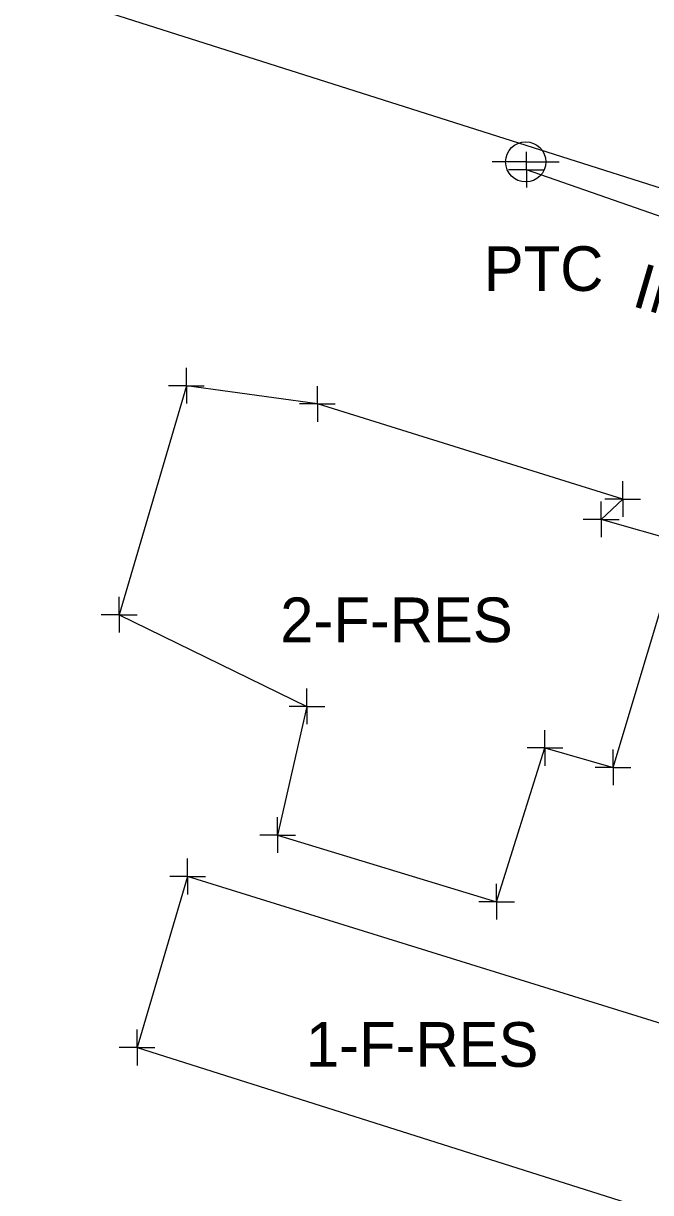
# Model space of a CAD drawing. Extents: x 0 to 1944463, y 0 to 420651.
# Drawn here: x 1943180.1 to 1943250.3, y 416977.5 to 417108.3 of the extents above; entities that cross this region are included whole.
import ezdxf

# ---------------------------------------------------------------- set-up
doc = ezdxf.new("R2010")
doc.units = 0
for name, color, linetype in [('SUR - DRG - Storm Sewer', 7, 'Continuous'), ('SUR - DRG - Storm Sewer Text', 7, 'Continuous'), ('SUR - NON-TRAN - Buildings', 7, 'Continuous'), ('SUR - NON-TRAN - Buildings - Points - Locators', 7, 'Continuous'), ('SUR - NON-TRAN - Buildings Text', 7, 'Continuous'), ('SUR - UTL - Overhead Wire Crossings', 7, 'Continuous'), ('SUR - UTL - Overhead Wire Crossings - Points - Locators', 7, 'Continuous'), ('SUR - UTL - Poles and Miscellaneous', 7, 'Continuous'), ('SUR - UTL - Poles and Miscellaneous Text', 7, 'Continuous')]:
    doc.layers.add(name, color=color, linetype=linetype)

msp = doc.modelspace()

# ---------------------------------------------------------------- linework, layer by layer
at = {"layer": 'SUR - DRG - Storm Sewer'}
msp.add_lwpolyline([(1943301.03, 417074.1), (1943082.28, 417143.65)], dxfattribs=at)
at = {"layer": 'SUR - NON-TRAN - Buildings'}
for points in [[(1943253.69, 417050.3), (1943244.76, 417052.84), (1943247.18, 417055.11), (1943213.02, 417065.75), (1943198.38, 417067.79), (1943190.85, 417042.17), (1943211.86, 417031.92), (1943208.58, 417017.53), (1943233.07, 417010.07), (1943238.48, 417027.27), (1943246.1, 417025.09)], [(1943257.55, 416994.56), (1943198.51, 417012.89), (1943192.85, 416993.76), (1943251.31, 416975.24)]]:
    msp.add_lwpolyline(points, close=True, dxfattribs=at)
at = {"layer": 'SUR - NON-TRAN - Buildings - Points - Locators'}
for p, q in [((1943198.38, 417067.79), (1943198.38, 417069.79)), ((1943198.38, 417067.79), (1943196.38, 417067.79)), ((1943198.38, 417067.79), (1943200.38, 417067.79)), ((1943198.38, 417067.79), (1943198.38, 417065.79)), ((1943213.02, 417065.75), (1943213.02, 417067.75)), ((1943213.02, 417065.75), (1943211.02, 417065.75)), ((1943213.02, 417065.75), (1943215.02, 417065.75)), ((1943213.02, 417065.75), (1943213.02, 417063.75)), ((1943247.18, 417055.11), (1943247.18, 417057.11)), ((1943244.76, 417052.84), (1943244.76, 417054.84)), ((1943247.18, 417055.11), (1943245.18, 417055.11)), ((1943247.18, 417055.11), (1943249.18, 417055.11)), ((1943247.18, 417055.11), (1943247.18, 417053.11)), ((1943244.76, 417052.84), (1943242.76, 417052.84)), ((1943244.76, 417052.84), (1943246.76, 417052.84)), ((1943244.76, 417052.84), (1943244.76, 417050.84)), ((1943190.85, 417042.17), (1943190.85, 417044.17)), ((1943190.85, 417042.17), (1943188.85, 417042.17)), ((1943190.85, 417042.17), (1943192.85, 417042.17)), ((1943190.85, 417042.17), (1943190.85, 417040.17)), ((1943211.86, 417031.92), (1943211.86, 417033.92)), ((1943211.86, 417031.92), (1943209.86, 417031.92)), ((1943211.86, 417031.92), (1943213.86, 417031.92)), ((1943211.86, 417031.92), (1943211.86, 417029.92)), ((1943238.48, 417027.27), (1943238.48, 417029.27)), ((1943238.48, 417027.27), (1943236.48, 417027.27)), ((1943238.48, 417027.27), (1943240.48, 417027.27)), ((1943238.48, 417027.27), (1943238.48, 417025.27)), ((1943246.1, 417025.09), (1943246.1, 417027.09)), ((1943246.1, 417025.09), (1943244.1, 417025.09)), ((1943246.1, 417025.09), (1943248.1, 417025.09)), ((1943246.1, 417025.09), (1943246.1, 417023.09)), ((1943208.58, 417017.53), (1943208.58, 417019.53)), ((1943208.58, 417017.53), (1943206.58, 417017.53)), ((1943208.58, 417017.53), (1943210.58, 417017.53)), ((1943208.58, 417017.53), (1943208.58, 417015.53)), ((1943198.51, 417012.89), (1943198.51, 417014.89)), ((1943198.51, 417012.89), (1943196.51, 417012.89)), ((1943198.51, 417012.89), (1943200.51, 417012.89)), ((1943198.51, 417012.89), (1943198.51, 417010.89)), ((1943233.07, 417010.07), (1943233.07, 417012.07)), ((1943233.07, 417010.07), (1943231.07, 417010.07)), ((1943233.07, 417010.07), (1943235.07, 417010.07)), ((1943233.07, 417010.07), (1943233.07, 417008.07)), ((1943192.85, 416993.76), (1943192.85, 416995.76)), ((1943192.85, 416993.76), (1943190.85, 416993.76)), ((1943192.85, 416993.76), (1943194.85, 416993.76)), ((1943192.85, 416993.76), (1943192.85, 416991.76))]:
    msp.add_line(p, q, dxfattribs=at)
at = {"layer": 'SUR - UTL - Overhead Wire Crossings'}
msp.add_lwpolyline([(1943333.83, 417057.97), (1943236.41, 417091.95)], dxfattribs=at)
at = {"layer": 'SUR - UTL - Overhead Wire Crossings - Points - Locators'}
for q in [(1943236.41, 417093.95), (1943234.41, 417091.95), (1943238.41, 417091.95), (1943236.41, 417089.95)]:
    msp.add_line((1943236.41, 417091.95), q, dxfattribs=at)
at = {"layer": 'SUR - UTL - Poles and Miscellaneous'}
for q in [(1943232.58, 417092.83), (1943240.08, 417092.83)]:
    msp.add_line((1943236.33, 417092.83), q, dxfattribs=at)
msp.add_circle((1943236.33, 417092.83), 2.25, dxfattribs=at)

# ---------------------------------------------------------------- texts
at = {"layer": 'SUR - DRG - Storm Sewer Text'}
msp.add_text('INV-1052.41', height=5, rotation=343.6228, dxfattribs=at).set_placement((1943248.04, 417076.75))
at = {"layer": 'SUR - NON-TRAN - Buildings Text'}
for s, p in [('2-F-RES', (1943208.87, 417039.1)), ('1-F-RES', (1943211.74, 416991.6))]:
    msp.add_text(s, height=5, dxfattribs=at).set_placement(p)
at = {"layer": 'SUR - UTL - Poles and Miscellaneous Text'}
msp.add_text('PTC', height=5, dxfattribs=at).set_placement((1943231.64, 417078.39))

doc.saveas('drawing.dxf')
